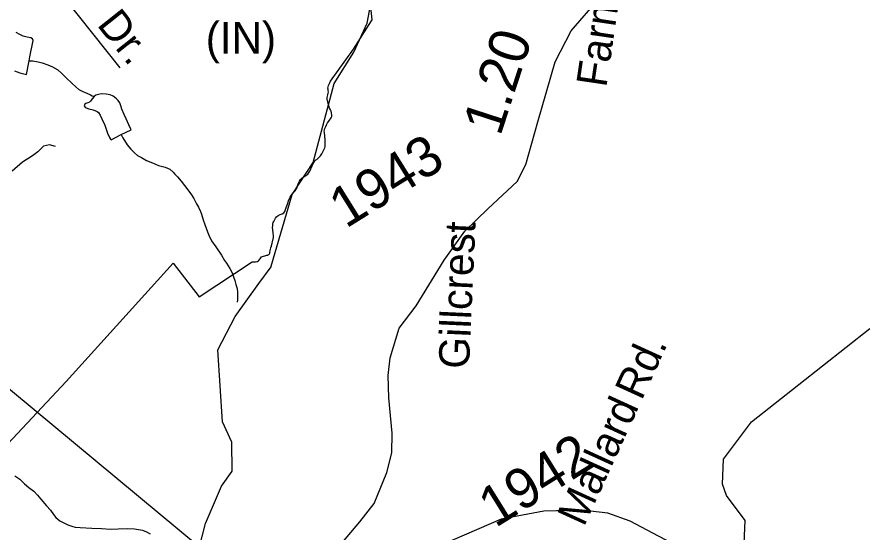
# Model space of a CAD drawing. Extents: x 2001466 to 31450019, y -30647475 to 847247.
# Drawn here: x 2150565 to 2155878, y 813217 to 816435 of the extents above; entities that cross this region are included whole.
import ezdxf

# ---------------------------------------------------------------- set-up
doc = ezdxf.new("R2010")
doc.units = 0
for name, color, linetype in [('Exist Boundary Political City Limit New', 7, 'Continuous'), ('Exist Boundary Political City Limit New Label', 7, 'Continuous'), ('Exist Hydrographic Creek Single Shore', 7, 'Continuous'), ('Exist Hydrographic Misc Water Feature', 7, 'Continuous'), ('Exist Road Non-System Type 51', 7, 'Continuous'), ('Exist Road Non-System Type 51 Label', 7, 'Continuous'), ('Exist Road Secondary Mileage Hundredths English Label', 7, 'Continuous'), ('Exist Road Secondary Type 41 Attributed', 7, 'Continuous'), ('Exist Road Secondary Type 51 Attributed', 7, 'Continuous'), ('Exist Road Secondary Type 51 Label', 7, 'Continuous'), ('Exist Road Secondary Type 51 Number Label', 7, 'Continuous'), ('Exist Utilities Electrical Transmission Line', 7, 'Continuous'), ('Map Preparation Boundary City Limit Buffer Line', 7, 'Continuous')]:
    doc.layers.add(name, color=color, linetype=linetype)

msp = doc.modelspace()

# ---------------------------------------------------------------- linework, layer by layer
at = {"layer": 'Exist Boundary Political City Limit New'}
for points in [[(2152781, 816417.9), (2152752.8, 816676.3)], [(2152143, 814967.6), (2152144, 814976.5), (2152146, 814986.1), (2152148.2, 814995.2), (2152148.5, 815000), (2152152.5, 815004), (2152152.5, 815008.1), (2152152, 815009.6), (2152157.5, 815024.9), (2152159.5, 815032.9), (2152164.5, 815060.7), (2152165, 815068.8), (2152163.2, 815089.9), (2152161.2, 815106.9), (2152159.5, 815121.7), (2152159.8, 815132.2), (2152161.2, 815142.6), (2152163.8, 815152.4), (2152166.8, 815159.7), (2152177, 815179.6), (2152184.5, 815188.8), (2152194.2, 815196.1), (2152206, 815202.5), (2152218.2, 815208.4), (2152228.8, 815214.6), (2152234.5, 815221.2), (2152237, 815228.6), (2152244.5, 815246.9), (2152252.5, 815267.7), (2152259.2, 815287.9), (2152264.8, 815303), (2152268.8, 815311.6), (2152274.2, 815321.8), (2152280.8, 815331.1), (2152287.2, 815337.9), (2152288.5, 815339.1), (2152294.2, 815344.2), (2152301, 815351.3), (2152307, 815360.5), (2152311.5, 815369.9), (2152314.8, 815382.3), (2152316.2, 815387.5), (2152321, 815399.1), (2152326.8, 815411.1), (2152333.5, 815421.8), (2152341.5, 815430.5), (2152352, 815438), (2152354, 815439.1), (2152373.5, 815449.8), (2152379.2, 815454.8), (2152390.8, 815474.5), (2152412, 815520.9), (2152419.5, 815533.9), (2152420.8, 815536.2), (2152421.5, 815536.9), (2152429.5, 815544.4), (2152434.5, 815547.2), (2152440.8, 815552), (2152447.2, 815557.9), (2152458, 815569.8), (2152465.8, 815581.8), (2152479.2, 815607), (2152484.8, 815618.6), (2152487.2, 815628.1), (2152487.8, 815639.7), (2152487.8, 815654.2), (2152487.2, 815669), (2152482, 815713.8), (2152481.2, 815723.5), (2152482.2, 815730.8), (2152485.8, 815740), (2152490.8, 815751.8), (2152496.2, 815763.5), (2152502.5, 815775), (2152509.5, 815785.9), (2152524, 815806.8), (2152528.2, 815814.9), (2152529, 815820.7), (2152526.2, 815837.3), (2152523.5, 815847.8), (2152519.5, 815856.8), (2152515, 815866.2), (2152509.2, 815880.9), (2152504.8, 815895.4), (2152500.2, 815923.3), (2152500, 815933), (2152501.8, 815941.7), (2152504.5, 815950), (2152506.8, 815959), (2152507, 815968.4), (2152506.2, 815977.3), (2152505, 815984), (2152504.5, 815990.6), (2152505.2, 815999.5), (2152507, 816008.4), (2152513.8, 816021.2), (2152520.2, 816034.1), (2152663.5, 816234.8), (2152776.8, 816411.2), (2152781, 816417.9)], [(2150354.8, 813611.4), (2150872.8, 814161.8), (2151538.8, 814899.5), (2151700.5, 814690.3), (2152032.5, 814908.8), (2152052, 814908.9), (2152060, 814909.5), (2152066.8, 814911.1), (2152071, 814914.3), (2152080.8, 814926.8), (2152085, 814932.4), (2152091, 814938.4), (2152096.8, 814941.5), (2152117.2, 814947.1), (2152124, 814948.7), (2152130.2, 814950.6), (2152131, 814951), (2152135.8, 814954.1), (2152139.2, 814958.2), (2152141.8, 814963), (2152143, 814967.6)]]:
    msp.add_lwpolyline(points, dxfattribs=at)
at = {"layer": 'Exist Hydrographic Creek Single Shore'}
for points in [[(2152150.4, 814881.5), (2152280.4, 815327.8), (2152412.2, 815528.5), (2152542.2, 816021.2), (2152666.3, 816215.5), (2152748.3, 816397.5), (2152813.3, 816740.6), (2152962.4, 816957.4), (2153145.3, 817107.8), (2153219.3, 817224.4), (2153222.5, 817252)], [(2152073.6, 814772.4), (2152149.4, 814877.8), (2152150.4, 814881.5)], [(2151703, 813131.5), (2151741.3, 813275.4), (2151840.3, 813509.6), (2151906.4, 813603.3), (2151905.3, 813783.7), (2151846.3, 813909.6), (2151818.2, 814359.7), (2151926.3, 814567.4), (2152073.6, 814772.4)], [(2155134.9, 813079.6), (2155100.5, 813151.2), (2155107.2, 813294.6), (2154989.3, 813451.2), (2154964.3, 813520.6), (2154971.3, 813677.9), (2155145.4, 813910.5), (2155883.4, 814492.5)]]:
    msp.add_lwpolyline(points, dxfattribs=at)
at = {"layer": 'Exist Hydrographic Misc Water Feature'}
for points in [[(2150640.4, 816161.8), (2150644.3, 816186), (2150665.6, 816288.3), (2150661.3, 816298.2), (2150651.5, 816305.8), (2150627.7, 816309.8), (2150603.5, 816315.9), (2150583.6, 816325.8), (2150559.6, 816337.6)], [(2150548.7, 816099.4), (2150583, 816087.8), (2150606.8, 816079.7), (2150617, 816077.7), (2150624.8, 816075.7), (2150640.4, 816161.8)], [(2150640.4, 816161.8), (2150664.2, 816162.2), (2150696.4, 816156.2), (2150722.2, 816148.6), (2150756.9, 816136.5), (2150786.8, 816124.7), (2150820.8, 816104.9), (2150842.6, 816085.4), (2150869, 816057.5), (2150909, 816019.7), (2150931.1, 815999.7), (2150951, 815983.7), (2150975, 815970), (2151001.1, 815960), (2151023.6, 815950.1), (2151033.3, 815944.1), (2151045.6, 815938.2)], [(2151045.6, 815938.2), (2151033.5, 815924.2), (2151023.8, 815910.3), (2151017.7, 815904.3), (2151006, 815900), (2150993.9, 815896.1), (2150987.5, 815891.8), (2150983.8, 815881.8), (2150989.8, 815872), (2150995.5, 815867.9), (2151014.2, 815862.3), (2151039.8, 815856.3), (2151064.2, 815846.6), (2151073.9, 815838.6), (2151083.9, 815822.5), (2151094.4, 815800.6), (2151112.8, 815760.9), (2151128.8, 815711), (2151142.8, 815682.9), (2151149.1, 815673), (2151153.2, 815668.8), (2151211, 815699.4), (2151214.7, 815701.2)], [(2151214.7, 815701.2), (2151276.3, 815731.7), (2151262.5, 815763.4), (2151246.3, 815799.5), (2151234, 815827.3), (2151219.7, 815861.2), (2151213.7, 815881.2), (2151205.5, 815899.4), (2151195.5, 815915.2), (2151185.6, 815925.2), (2151165.3, 815941.2), (2151147.1, 815948.8), (2151121.2, 815954.7), (2151091.5, 815956.4), (2151073.2, 815952.3), (2151057.5, 815946.6), (2151045.6, 815938.2)], [(2151214.7, 815701.2), (2151225, 815681.5), (2151252.9, 815637.5), (2151275.4, 815611.7), (2151297.4, 815587.7), (2151317.7, 815572.1), (2151341.3, 815558), (2151373.6, 815540.1), (2151409.5, 815524.5), (2151447.7, 815508.6), (2151489.5, 815499), (2151517.8, 815485), (2151538.3, 815467.3), (2151549.8, 815455.4), (2151566.4, 815437.5), (2151588.3, 815411.4), (2151610.5, 815383.8), (2151630.4, 815357.6), (2151652.7, 815325.8), (2151667.1, 815302.2), (2151685.1, 815270.2), (2151697.2, 815248.1), (2151709.5, 815222.3), (2151715.5, 815204.4), (2151725.5, 815170.4), (2151735.8, 815140.4), (2151754, 815094.6), (2151762.2, 815074.4), (2151778.4, 815038.7), (2151804.7, 815002.6), (2151840.8, 814948.9), (2151858.8, 814917.3), (2151871.1, 814899.3), (2151881.2, 814883.1), (2151893, 814865.5), (2151907.4, 814839.4), (2151915.4, 814815.5), (2151923.8, 814791.5), (2151930, 814767.4), (2151935.9, 814747.4), (2151940, 814725.8), (2151940.2, 814701.8), (2151940.4, 814671.7), (2151938.6, 814655.8)], [(2150550.8, 813574), (2150582.8, 813552.5), (2150612.9, 813524.4), (2150639.2, 813500.5), (2150669.3, 813476.9), (2150693.3, 813453), (2150713.6, 813427.2), (2150749.9, 813387.2), (2150774.3, 813359.6), (2150792.3, 813333.3), (2150808.1, 813313.5), (2150832.5, 813293.6), (2150856.5, 813279.8), (2150882.8, 813268.1), (2150912.5, 813256.4), (2150928.5, 813252.3), (2150958.8, 813250.6), (2151032.4, 813246.7), (2151092.5, 813245.3), (2151148.5, 813241.7), (2151196.5, 813243.8), (2151256.4, 813244), (2151298.6, 813242.6), (2151348.8, 813234.6), (2151372.6, 813224.9), (2151395, 813210.9)]]:
    msp.add_lwpolyline(points, dxfattribs=at)
at = {"layer": 'Exist Road Non-System Type 51'}
for points in [[(2151209.4, 816117.1), (2150867.5, 816547.8), (2150729.1, 816713.9), (2150597.6, 816876.3), (2150521.4, 817038)], [(2150805.7, 815626.8), (2150767.5, 815638.2), (2150731.2, 815628.7), (2150694.9, 815594.3), (2150662.4, 815569.4), (2150599.3, 815529.3), (2150534.7, 815473.8)]]:
    msp.add_lwpolyline(points, dxfattribs=at)
at = {"layer": 'Exist Road Secondary Type 41 Attributed'}
msp.add_lwpolyline([(2152299.7, 812715.9), (2152440.2, 812926.8), (2152568.3, 813126.8), (2152702.6, 813286.2), (2152793.1, 813401.8), (2152870.9, 813594.8), (2152902.1, 813716.7), (2152905.2, 813838.6), (2152883.4, 814060.5), (2152880.2, 814199.9), (2152892.7, 814309.2), (2152948.9, 814493.6), (2153055.1, 814634.2), (2153229.6, 814917.5), (2153357.7, 815098.8), (2153501.3, 815239.4), (2153685, 815409.8), (2153738.1, 815516), (2153813.1, 815781.7), (2153922.3, 816155.6), (2154022.2, 816349.3), (2154197.1, 816555.6)], dxfattribs=at)
at = {"layer": 'Exist Road Secondary Type 51 Attributed'}
msp.add_lwpolyline([(2155134.9, 813079.6), (2154969.4, 813069.4), (2154832, 813081.9), (2154722.6, 813116.2), (2154565, 813197.2), (2154390.1, 813290.9), (2154249.6, 813340.9), (2154087.2, 813359.7), (2153849.8, 813353.4), (2153584.4, 813303.4), (2153213.8, 813142.2), (2152707.9, 812898.4), (2152299.7, 812715.9)], dxfattribs=at)
at = {"layer": 'Exist Utilities Electrical Transmission Line'}
msp.add_lwpolyline([(2149344.1, 816142.1), (2149748.2, 814752.8), (2151703, 813131.5)], dxfattribs=at)
at = {"layer": 'Map Preparation Boundary City Limit Buffer Line'}
for points in [[(2152781, 816417.9), (2152752.8, 816676.3)], [(2152143, 814967.6), (2152144, 814976.5), (2152146, 814986.1), (2152148.2, 814995.2), (2152148.5, 815000), (2152152.5, 815004), (2152152.5, 815008.1), (2152152, 815009.6), (2152157.5, 815024.9), (2152159.5, 815032.9), (2152164.5, 815060.7), (2152165, 815068.8), (2152163.2, 815089.9), (2152161.2, 815106.9), (2152159.5, 815121.7), (2152159.8, 815132.2), (2152161.2, 815142.6), (2152163.8, 815152.4), (2152166.8, 815159.7), (2152177, 815179.6), (2152184.5, 815188.8), (2152194.2, 815196.1), (2152206, 815202.5), (2152218.2, 815208.4), (2152228.8, 815214.6), (2152234.5, 815221.2), (2152237, 815228.6), (2152244.5, 815246.9), (2152252.5, 815267.7), (2152259.2, 815287.9), (2152264.8, 815303), (2152268.8, 815311.6), (2152274.2, 815321.8), (2152280.8, 815331.1), (2152287.2, 815337.9), (2152288.5, 815339.1), (2152294.2, 815344.2), (2152301, 815351.3), (2152307, 815360.5), (2152311.5, 815369.9), (2152314.8, 815382.3), (2152316.2, 815387.5), (2152321, 815399.1), (2152326.8, 815411.1), (2152333.5, 815421.8), (2152341.5, 815430.5), (2152352, 815438), (2152354, 815439.1), (2152373.5, 815449.8), (2152379.2, 815454.8), (2152390.8, 815474.5), (2152412, 815520.9), (2152419.5, 815533.9), (2152420.8, 815536.2), (2152421.5, 815536.9), (2152429.5, 815544.4), (2152434.5, 815547.2), (2152440.8, 815552), (2152447.2, 815557.9), (2152458, 815569.8), (2152465.8, 815581.8), (2152479.2, 815607), (2152484.8, 815618.6), (2152487.2, 815628.1), (2152487.8, 815639.7), (2152487.8, 815654.2), (2152487.2, 815669), (2152482, 815713.8), (2152481.2, 815723.5), (2152482.2, 815730.8), (2152485.8, 815740), (2152490.8, 815751.8), (2152496.2, 815763.5), (2152502.5, 815775), (2152509.5, 815785.9), (2152524, 815806.8), (2152528.2, 815814.9), (2152529, 815820.7), (2152526.2, 815837.3), (2152523.5, 815847.8), (2152519.5, 815856.8), (2152515, 815866.2), (2152509.2, 815880.9), (2152504.8, 815895.4), (2152500.2, 815923.3), (2152500, 815933), (2152501.8, 815941.7), (2152504.5, 815950), (2152506.8, 815959), (2152507, 815968.4), (2152506.2, 815977.3), (2152505, 815984), (2152504.5, 815990.6), (2152505.2, 815999.5), (2152507, 816008.4), (2152513.8, 816021.2), (2152520.2, 816034.1), (2152663.5, 816234.8), (2152776.8, 816411.2), (2152781, 816417.9)], [(2150354.8, 813611.4), (2150872.8, 814161.8), (2151538.8, 814899.5), (2151700.5, 814690.3), (2152032.5, 814908.8), (2152052, 814908.9), (2152060, 814909.5), (2152066.8, 814911.1), (2152071, 814914.3), (2152080.8, 814926.8), (2152085, 814932.4), (2152091, 814938.4), (2152096.8, 814941.5), (2152117.2, 814947.1), (2152124, 814948.7), (2152130.2, 814950.6), (2152131, 814951), (2152135.8, 814954.1), (2152139.2, 814958.2), (2152141.8, 814963), (2152143, 814967.6)]]:
    msp.add_lwpolyline(points, dxfattribs=at)

# ---------------------------------------------------------------- texts
at = {"layer": 'Exist Boundary Political City Limit New Label'}
msp.add_text('(IN)', height=196.85, dxfattribs=at).set_placement((2151742.4, 816206.1))
at = {"layer": 'Exist Road Non-System Type 51 Label'}
for s, rotation, p in [('Dr.', 308.4472, (2151058.8, 816386.1)), ('Rd.', 65.449, (2154460.4, 814038)), ('Mallard', 65.449, (2154100.5, 813250.1))]:
    msp.add_text(s, height=190, rotation=rotation, dxfattribs=at).set_placement(p)
at = {"layer": 'Exist Road Secondary Mileage Hundredths English Label'}
msp.add_text('1.20', height=250, rotation=71.9543, dxfattribs=at).set_placement((2153578.7, 815686.1))
at = {"layer": 'Exist Road Secondary Type 51 Label'}
for s, rotation, p in [('Farm', 81.6193, (2154240.1, 815991.6)), ('Gillcrest', 87.4127, (2153383.7, 814238))]:
    msp.add_text(s, height=190, rotation=rotation, dxfattribs=at).set_placement(p)
at = {"layer": 'Exist Road Secondary Type 51 Number Label'}
for s, p in [('1943', (2152616.1, 815112.8)), ('1942', (2153547.9, 813246))]:
    msp.add_text(s, height=250, rotation=31.918, dxfattribs=at).set_placement(p)

doc.saveas('drawing.dxf')
